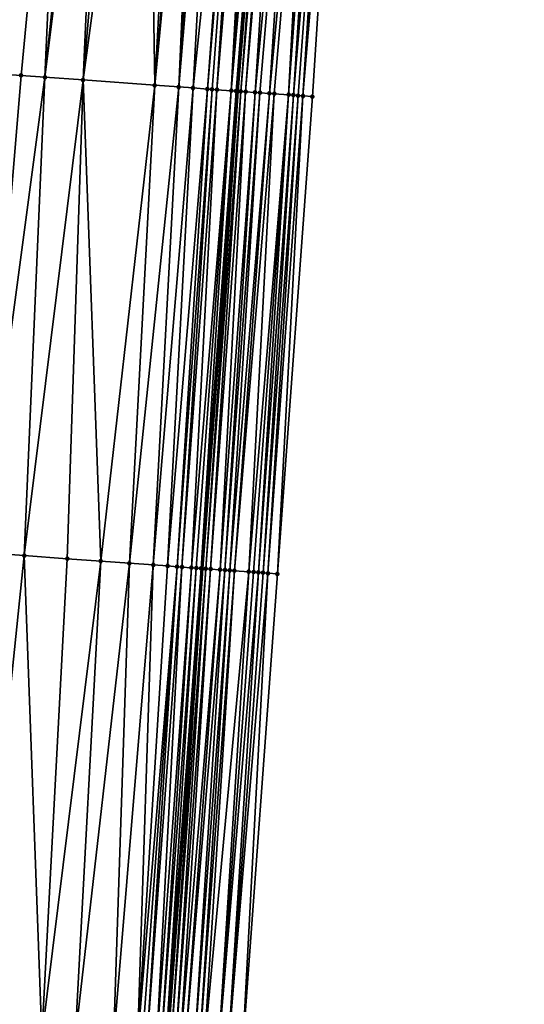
# Model space of a CAD drawing. Header units: feet. Extents: x 2004186 to 2014793, y 836912 to 864902.
# Tile 896 of 974: x 2004219 to 2004240, y 861363 to 861404. Entities that reach past the tile are written whole.
import ezdxf

# ---------------------------------------------------------------- set-up
doc = ezdxf.new("R2010")
doc.units = ezdxf.units.FT
doc.header["$LTSCALE"] = 100
doc.header["$MEASUREMENT"] = 0
for name, color, linetype, lineweight in [('EP_Travel Lane', 5, 'Continuous', 40), ('Road Shots', 4, 'Continuous', 200), ('Road X-Section', 30, 'Continuous', 13)]:
    doc.layers.add(name, color=color, linetype=linetype, lineweight=lineweight)
doc.layers.add('I-77 SB_MM21-27-Surface-Border', color=7, linetype='Continuous')
doc.layers.add('I-77 SB_MM21-27-Surface-TIN', color=7, linetype='Continuous')

msp = doc.modelspace()

# ---------------------------------------------------------------- linework, layer by layer
at = {"layer": 'EP_Travel Lane'}
msp.add_polyline3d([(2004217.773117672, 861221.9492825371, 463.8367978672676), (2004218.530487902, 861241.9309579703, 464.2359579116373), (2004219.344490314, 861261.7057861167, 464.624578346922), (2004220.458170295, 861281.670952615, 465.0144536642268), (2004221.57187138, 861301.6364974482, 465.384603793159), (2004222.685587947, 861321.6023198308, 465.7402848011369), (2004223.830612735, 861341.3715240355, 466.1408786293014), (2004225.293103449, 861361.3132347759, 466.5762646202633), (2004226.755565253, 861381.2545512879, 467.0305257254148), (2004228.218093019, 861401.19676724, 467.4417349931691), (2004229.694410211, 861420.9947266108, 467.8351738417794), (2004231.413748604, 861440.9172814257, 468.2040176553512), (2004233.133089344, 861460.8398634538, 468.5714452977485), (2004234.852406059, 861480.7621670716, 468.9533876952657), (2004236.56754917, 861500.5505137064, 469.3571244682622), (2004238.482328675, 861520.4542463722, 469.776434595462)], dxfattribs=at)
at = {"layer": 'I-77 SB_MM21-27-Surface-Border', "color": 3, "linetype": 'ByBlock', "lineweight": -2}
msp.add_polyline3d([(2004240.172631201, 861520.2924668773, 469.6291374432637), (2004238.829561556, 861500.3340358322, 469.1590242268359), (2004237.325692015, 861480.5542645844, 468.7324926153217), (2004235.815905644, 861460.6144850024, 468.3247448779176), (2004234.50536045, 861440.6572970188, 467.9333824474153), (2004232.59696968, 861420.7509115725, 467.5670426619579), (2004231.32689468, 861400.974489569, 467.1729903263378), (2004229.864818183, 861381.0322125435, 466.7631140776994), (2004228.402829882, 861361.0911384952, 466.2956575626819), (2004226.940756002, 861341.1488971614, 465.8840763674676), (2004225.585529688, 861321.4434423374, 465.5065272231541), (2004224.061347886, 861301.5004017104, 465.1686667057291), (2004222.936565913, 861281.5354493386, 464.8001694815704), (2004221.412391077, 861261.5925323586, 464.4558539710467), (2004219.985724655, 861241.8769193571, 464.1288523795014), (2004219.013869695, 861221.9036637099, 463.7231923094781)], dxfattribs=at)
at = {"layer": 'I-77 SB_MM21-27-Surface-TIN', "color": 128, "linetype": 'ByBlock', "lineweight": -2}
for points in [[(2004217.961714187, 861401.93997204, 467.8580773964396), (2004221.038403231, 861421.7305454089, 468.1836525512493), (2004219.045599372, 861421.900058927, 468.2580924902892)], [(2004219.158570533, 861401.8531632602, 467.8133653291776), (2004221.038403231, 861421.7305454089, 468.1836525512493), (2004217.961714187, 861401.93997204, 467.8580773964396)], [(2004220.155952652, 861401.7808475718, 467.7749106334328), (2004221.038403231, 861421.7305454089, 468.1836525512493), (2004219.158570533, 861401.8531632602, 467.8133653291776)], [(2004220.155952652, 861401.7808475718, 467.7749106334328), (2004222.234083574, 861421.6288143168, 468.140187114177), (2004221.038403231, 861421.7305454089, 468.1836525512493)], [(2004220.155952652, 861401.7808475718, 467.7749106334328), (2004222.632645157, 861421.5949210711, 468.1248058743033), (2004222.234083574, 861421.6288143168, 468.140187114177)], [(2004221.751756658, 861401.6650417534, 467.718203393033), (2004222.632645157, 861421.5949210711, 468.1248058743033), (2004220.155952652, 861401.7808475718, 467.7749106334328)], [(2004221.751756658, 861401.6650417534, 467.718203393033), (2004223.429760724, 861421.5270459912, 468.0986634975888), (2004222.632645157, 861421.5949210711, 468.1248058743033)], [(2004221.751756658, 861401.6650417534, 467.718203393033), (2004224.426158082, 861421.4422359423, 468.0642227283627), (2004223.429760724, 861421.5270459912, 468.0986634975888)], [(2004224.743896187, 861401.4480015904, 467.6072949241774), (2004224.426158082, 861421.4422359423, 468.0642227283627), (2004221.751756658, 861401.6650417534, 467.718203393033)], [(2004224.743896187, 861401.4480015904, 467.6072949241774), (2004225.821110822, 861421.3234603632, 468.0181705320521), (2004224.426158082, 861421.4422359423, 468.0642227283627)], [(2004224.743896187, 861401.4480015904, 467.6072949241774), (2004226.418955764, 861421.2726504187, 467.9935380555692), (2004225.821110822, 861421.3234603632, 468.0181705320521)], [(2004224.743896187, 861401.4480015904, 467.6072949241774), (2004226.618240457, 861421.2557492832, 467.9834751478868), (2004226.418955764, 861421.2726504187, 467.9935380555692)], [(2004225.741275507, 861401.3756477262, 467.5706673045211), (2004226.618240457, 861421.2557492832, 467.9834751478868), (2004224.743896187, 861401.4480015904, 467.6072949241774)], [(2004225.741275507, 861401.3756477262, 467.5706673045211), (2004227.016801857, 861421.2218538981, 467.9682054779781), (2004226.618240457, 861421.2557492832, 467.9834751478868)], [(2004225.741275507, 861401.3756477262, 467.5706673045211), (2004227.415358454, 861421.187902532, 467.9558553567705), (2004227.016801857, 861421.2218538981, 467.9682054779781)], [(2004226.339701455, 861401.332212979, 467.5497641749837), (2004227.415358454, 861421.187902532, 467.9558553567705), (2004225.741275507, 861401.3756477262, 467.5706673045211)], [(2004226.339701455, 861401.332212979, 467.5497641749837), (2004228.4117627, 861421.1031727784, 467.9172269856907), (2004227.415358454, 861421.187902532, 467.9558553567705)], [(2004226.938134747, 861401.2888784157, 467.5240662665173), (2004228.4117627, 861421.1031727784, 467.9172269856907), (2004226.339701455, 861401.332212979, 467.5497641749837)], [(2004226.938134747, 861401.2888784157, 467.5240662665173), (2004228.611047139, 861421.0862686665, 467.9073193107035), (2004228.4117627, 861421.1031727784, 467.9172269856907)], [(2004227.137615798, 861401.2744783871, 467.5133549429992), (2004228.611047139, 861421.0862686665, 467.9073193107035), (2004226.938134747, 861401.2888784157, 467.5240662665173)], [(2004227.337099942, 861401.2601205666, 467.5006235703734), (2004228.611047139, 861421.0862686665, 467.9073193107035), (2004227.137615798, 861401.2744783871, 467.5133549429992)], [(2004227.337099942, 861401.2601205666, 467.5006235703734), (2004229.009625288, 861421.0525685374, 467.881866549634), (2004228.611047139, 861421.0862686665, 467.9073193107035)], [(2004227.935544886, 861401.2169449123, 467.4673203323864), (2004229.009625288, 861421.0525685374, 467.881866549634), (2004227.337099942, 861401.2601205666, 467.5006235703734)], [(2004227.935544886, 861401.2169449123, 467.4673203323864), (2004229.40819846, 861421.0188103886, 467.8594396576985), (2004229.009625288, 861421.0525685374, 467.881866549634)], [(2004227.935544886, 861401.2169449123, 467.4673203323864), (2004229.694410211, 861420.9947266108, 467.8351738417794), (2004229.40819846, 861421.0188103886, 467.8594396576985)], [(2004228.135039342, 861401.2027277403, 467.4478575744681), (2004229.694410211, 861420.9947266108, 467.8351738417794), (2004227.935544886, 861401.2169449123, 467.4673203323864)], [(2004228.135039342, 861401.2027277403, 467.4478575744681), (2004228.218093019, 861401.19676724, 467.4417349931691), (2004229.694410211, 861420.9947266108, 467.8351738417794)], [(2004229.80679033, 861420.9852701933, 467.8256459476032), (2004229.694410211, 861420.9947266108, 467.8351738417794), (2004228.218093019, 861401.19676724, 467.4417349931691)], [(2004228.334526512, 861401.1884111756, 467.4331517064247), (2004229.80679033, 861420.9852701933, 467.8256459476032), (2004228.218093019, 861401.19676724, 467.4417349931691)], [(2004228.334526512, 861401.1884111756, 467.4331517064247), (2004230.006076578, 861420.9683871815, 467.8146378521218), (2004229.80679033, 861420.9852701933, 467.8256459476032)], [(2004228.534008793, 861401.1740279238, 467.4216374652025), (2004230.006076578, 861420.9683871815, 467.8146378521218), (2004228.334526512, 861401.1884111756, 467.4331517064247)], [(2004228.534008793, 861401.1740279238, 467.4216374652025), (2004230.205370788, 861420.951596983, 467.7987893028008), (2004230.006076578, 861420.9683871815, 467.8146378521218)], [(2004228.932990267, 861401.1454921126, 467.3875681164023), (2004230.205370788, 861420.951596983, 467.7987893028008), (2004228.534008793, 861401.1740279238, 467.4216374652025)], [(2004228.932990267, 861401.1454921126, 467.3875681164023), (2004230.803278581, 861420.9015197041, 467.7359464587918), (2004230.205370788, 861420.951596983, 467.7987893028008)], [(2004229.132486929, 861401.1313050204, 467.3666657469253), (2004230.803278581, 861420.9015197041, 467.7359464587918), (2004228.932990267, 861401.1454921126, 467.3875681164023)], [(2004229.531494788, 861401.1031290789, 467.3153731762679), (2004230.803278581, 861420.9015197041, 467.7359464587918), (2004229.132486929, 861401.1313050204, 467.3666657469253)], [(2004229.531494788, 861401.1031290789, 467.3153731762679), (2004231.40118915, 861420.8514747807, 467.6714161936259), (2004230.803278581, 861420.9015197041, 467.7359464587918)], [(2004229.730991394, 861401.0889412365, 467.2945067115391), (2004231.40118915, 861420.8514747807, 467.6714161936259), (2004229.531494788, 861401.1031290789, 467.3153731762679)], [(2004230.329465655, 861401.0461654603, 467.2420654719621), (2004231.40118915, 861420.8514747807, 467.6714161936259), (2004229.730991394, 861401.0889412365, 467.2945067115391)], [(2004230.329465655, 861401.0461654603, 467.2420654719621), (2004231.799787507, 861420.818010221, 467.6336778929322), (2004231.40118915, 861420.8514747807, 467.6714161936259)], [(2004230.528949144, 861401.0317986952, 467.2297621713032), (2004231.799787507, 861420.818010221, 467.6336778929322), (2004230.329465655, 861401.0461654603, 467.2420654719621)], [(2004230.528949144, 861401.0317986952, 467.2297621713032), (2004232.19837478, 861420.7844164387, 467.6026788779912), (2004231.799787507, 861420.818010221, 467.6336778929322)], [(2004230.528949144, 861401.0317986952, 467.2297621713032), (2004230.728422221, 861401.0172899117, 467.2242558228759), (2004232.19837478, 861420.7844164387, 467.6026788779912)], [(2004230.728422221, 861401.0172899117, 467.2242558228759), (2004230.927910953, 861401.0029946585, 467.2085299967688), (2004232.19837478, 861420.7844164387, 467.6026788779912)], [(2004230.927910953, 861401.0029946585, 467.2085299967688), (2004232.59696968, 861420.7509115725, 467.5670426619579), (2004232.19837478, 861420.7844164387, 467.6026788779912)], [(2004230.927910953, 861401.0029946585, 467.2085299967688), (2004231.32689468, 861400.974489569, 467.1729903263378), (2004232.59696968, 861420.7509115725, 467.5670426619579)], [(2004219.158570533, 861401.8531632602, 467.8133653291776), (2004217.961714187, 861401.93997204, 467.8580773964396), (2004217.497022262, 861381.925412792, 467.4081421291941)], [(2004220.155952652, 861401.7808475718, 467.7749106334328), (2004219.158570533, 861401.8531632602, 467.8133653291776), (2004217.497022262, 861381.925412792, 467.4081421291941)], [(2004220.155952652, 861401.7808475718, 467.7749106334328), (2004217.497022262, 861381.925412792, 467.4081421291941), (2004219.292309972, 861381.795243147, 467.3389913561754)], [(2004221.751756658, 861401.6650417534, 467.718203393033), (2004220.155952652, 861401.7808475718, 467.7749106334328), (2004219.292309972, 861381.795243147, 467.3389913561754)], [(2004221.751756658, 861401.6650417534, 467.718203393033), (2004219.292309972, 861381.795243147, 467.3389913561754), (2004221.087591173, 861381.6649847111, 467.2740900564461)], [(2004221.751756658, 861401.6650417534, 467.718203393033), (2004221.087591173, 861381.6649847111, 467.2740900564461), (2004222.483914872, 861381.5635890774, 467.2276083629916)], [(2004224.743896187, 861401.4480015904, 467.6072949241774), (2004221.751756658, 861401.6650417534, 467.718203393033), (2004222.483914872, 861381.5635890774, 467.2276083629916)], [(2004224.743896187, 861401.4480015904, 467.6072949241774), (2004222.483914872, 861381.5635890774, 467.2276083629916), (2004223.68077086, 861381.4767754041, 467.1831307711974)], [(2004225.741275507, 861401.3756477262, 467.5706673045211), (2004224.743896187, 861401.4480015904, 467.6072949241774), (2004223.68077086, 861381.4767754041, 467.1831307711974)], [(2004225.741275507, 861401.3756477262, 467.5706673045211), (2004223.68077086, 861381.4767754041, 467.1831307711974), (2004224.678148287, 861381.4043957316, 467.1477385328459)], [(2004226.339701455, 861401.332212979, 467.5497641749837), (2004225.741275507, 861401.3756477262, 467.5706673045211), (2004224.678148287, 861381.4043957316, 467.1477385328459)], [(2004226.339701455, 861401.332212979, 467.5497641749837), (2004224.678148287, 861381.4043957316, 467.1477385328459), (2004225.276583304, 861381.3610846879, 467.1209151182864)], [(2004226.938134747, 861401.2888784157, 467.5240662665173), (2004226.339701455, 861401.332212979, 467.5497641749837), (2004225.276583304, 861381.3610846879, 467.1209151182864)], [(2004226.938134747, 861401.2888784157, 467.5240662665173), (2004225.276583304, 861381.3610846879, 467.1209151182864), (2004225.675544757, 861381.3322757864, 467.0999158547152)], [(2004227.137615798, 861401.2744783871, 467.5133549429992), (2004226.938134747, 861401.2888784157, 467.5240662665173), (2004225.675544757, 861381.3322757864, 467.0999158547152)], [(2004227.137615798, 861401.2744783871, 467.5133549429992), (2004225.675544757, 861381.3322757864, 467.0999158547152), (2004225.875030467, 861381.3179393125, 467.0861628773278)], [(2004227.337099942, 861401.2601205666, 467.5006235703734), (2004227.137615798, 861401.2744783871, 467.5133549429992), (2004225.875030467, 861381.3179393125, 467.0861628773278)], [(2004227.337099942, 861401.2601205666, 467.5006235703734), (2004225.875030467, 861381.3179393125, 467.0861628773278), (2004226.273993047, 861381.2891457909, 467.0644275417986)], [(2004227.935544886, 861401.2169449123, 467.4673203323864), (2004227.337099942, 861401.2601205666, 467.5006235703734), (2004226.273993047, 861381.2891457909, 467.0644275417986)], [(2004227.935544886, 861401.2169449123, 467.4673203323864), (2004226.273993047, 861381.2891457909, 467.0644275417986), (2004226.473477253, 861381.2747888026, 467.0516563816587)], [(2004227.935544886, 861401.2169449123, 467.4673203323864), (2004226.473477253, 861381.2747888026, 467.0516563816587), (2004226.672967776, 861381.2605179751, 467.0347615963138)], [(2004228.135039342, 861401.2027277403, 467.4478575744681), (2004227.935544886, 861401.2169449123, 467.4673203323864), (2004226.672967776, 861381.2605179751, 467.0347615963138)], [(2004228.135039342, 861401.2027277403, 467.4478575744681), (2004226.672967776, 861381.2605179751, 467.0347615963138), (2004226.755565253, 861381.2545512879, 467.0305257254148)], [(2004228.135039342, 861401.2027277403, 467.4478575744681), (2004226.755565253, 861381.2545512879, 467.0305257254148), (2004228.218093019, 861401.19676724, 467.4417349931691)], [(2004226.87244809, 861381.2461078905, 467.0245315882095), (2004228.218093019, 861401.19676724, 467.4417349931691), (2004226.755565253, 861381.2545512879, 467.0305257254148)], [(2004228.334526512, 861401.1884111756, 467.4331517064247), (2004228.218093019, 861401.19676724, 467.4417349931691), (2004226.87244809, 861381.2461078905, 467.0245315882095)], [(2004228.334526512, 861401.1884111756, 467.4331517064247), (2004226.87244809, 861381.2461078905, 467.0245315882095), (2004227.071933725, 861381.2317703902, 467.0108277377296)], [(2004228.534008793, 861401.1740279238, 467.4216374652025), (2004228.334526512, 861401.1884111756, 467.4331517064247), (2004227.071933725, 861381.2317703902, 467.0108277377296)], [(2004228.534008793, 861401.1740279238, 467.4216374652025), (2004227.071933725, 861381.2317703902, 467.0108277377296), (2004227.47092173, 861381.2033236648, 466.9724948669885)], [(2004228.932990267, 861401.1454921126, 467.3875681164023), (2004228.534008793, 861401.1740279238, 467.4216374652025), (2004227.47092173, 861381.2033236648, 466.9724948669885)], [(2004228.932990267, 861401.1454921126, 467.3875681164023), (2004227.47092173, 861381.2033236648, 466.9724948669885), (2004227.67042148, 861381.1891786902, 466.9495768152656)], [(2004229.132486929, 861401.1313050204, 467.3666657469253), (2004228.932990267, 861401.1454921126, 467.3875681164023), (2004227.67042148, 861381.1891786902, 466.9495768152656)], [(2004229.132486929, 861401.1313050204, 467.3666657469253), (2004227.67042148, 861381.1891786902, 466.9495768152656), (2004227.869929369, 861381.1751447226, 466.921345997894)], [(2004229.531494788, 861401.1031290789, 467.3153731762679), (2004229.132486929, 861401.1313050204, 467.3666657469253), (2004227.869929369, 861381.1751447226, 466.921345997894)], [(2004229.531494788, 861401.1031290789, 467.3153731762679), (2004227.869929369, 861381.1751447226, 466.921345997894), (2004228.069431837, 861381.1610368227, 466.8966535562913)], [(2004229.730991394, 861401.0889412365, 467.2945067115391), (2004229.531494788, 861401.1031290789, 467.3153731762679), (2004228.069431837, 861381.1610368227, 466.8966535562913)], [(2004229.730991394, 861401.0889412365, 467.2945067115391), (2004228.069431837, 861381.1610368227, 466.8966535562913), (2004228.667906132, 861381.1182615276, 466.8441894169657)], [(2004230.329465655, 861401.0461654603, 467.2420654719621), (2004229.730991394, 861401.0889412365, 467.2945067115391), (2004228.667906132, 861381.1182615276, 466.8441894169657)], [(2004230.329465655, 861401.0461654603, 467.2420654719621), (2004228.667906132, 861381.1182615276, 466.8441894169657), (2004228.867394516, 861381.1039615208, 466.8286911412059)], [(2004230.329465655, 861401.0461654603, 467.2420654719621), (2004228.867394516, 861381.1039615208, 466.8286911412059), (2004229.066869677, 861381.0894811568, 466.8218246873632)], [(2004230.528949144, 861401.0317986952, 467.2297621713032), (2004230.329465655, 861401.0461654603, 467.2420654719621), (2004229.066869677, 861381.0894811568, 466.8218246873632)], [(2004230.528949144, 861401.0317986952, 467.2297621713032), (2004229.066869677, 861381.0894811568, 466.8218246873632), (2004229.266337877, 861381.0749058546, 466.8195019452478)], [(2004230.528949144, 861401.0317986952, 467.2297621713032), (2004229.266337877, 861381.0749058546, 466.8195019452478), (2004230.728422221, 861401.0172899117, 467.2242558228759)], [(2004230.728422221, 861401.0172899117, 467.2242558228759), (2004229.266337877, 861381.0749058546, 466.8195019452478), (2004229.465829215, 861381.060646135, 466.8020755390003)], [(2004230.728422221, 861401.0172899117, 467.2242558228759), (2004229.465829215, 861381.060646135, 466.8020755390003), (2004230.927910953, 861401.0029946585, 467.2085299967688)], [(2004230.927910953, 861401.0029946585, 467.2085299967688), (2004229.465829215, 861381.060646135, 466.8020755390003), (2004229.864818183, 861381.0322125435, 466.7631140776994)], [(2004230.927910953, 861401.0029946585, 467.2085299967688), (2004229.864818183, 861381.0322125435, 466.7631140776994), (2004231.32689468, 861400.974489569, 467.1729903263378)], [(2004219.292309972, 861381.795243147, 467.3389913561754), (2004217.497022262, 861381.925412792, 467.4081421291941), (2004217.23186135, 861361.8971349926, 466.914879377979)], [(2004219.292309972, 861381.795243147, 467.3389913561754), (2004217.23186135, 861361.8971349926, 466.914879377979), (2004220.024521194, 861361.6945134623, 466.8137918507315)], [(2004221.087591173, 861381.6649847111, 467.2740900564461), (2004219.292309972, 861381.795243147, 467.3389913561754), (2004220.024521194, 861361.6945134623, 466.8137918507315)], [(2004222.483914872, 861381.5635890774, 467.2276083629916), (2004221.087591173, 861381.6649847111, 467.2740900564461), (2004220.024521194, 861361.6945134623, 466.8137918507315)], [(2004222.483914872, 861381.5635890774, 467.2276083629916), (2004220.024521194, 861361.6945134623, 466.8137918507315), (2004221.420844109, 861361.5931071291, 466.7678219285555)], [(2004223.68077086, 861381.4767754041, 467.1831307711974), (2004222.483914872, 861381.5635890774, 467.2276083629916), (2004221.420844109, 861361.5931071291, 466.7678219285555)], [(2004223.68077086, 861381.4767754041, 467.1831307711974), (2004221.420844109, 861361.5931071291, 466.7678219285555), (2004223.016653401, 861361.477373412, 466.7076639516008)], [(2004224.678148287, 861381.4043957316, 467.1477385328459), (2004223.68077086, 861381.4767754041, 467.1831307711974), (2004223.016653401, 861361.477373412, 466.7076639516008)], [(2004224.678148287, 861381.4043957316, 467.1477385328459), (2004223.016653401, 861361.477373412, 466.7076639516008), (2004224.014045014, 861361.405187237, 466.6630107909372)], [(2004225.276583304, 861381.3610846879, 467.1209151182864), (2004224.678148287, 861381.4043957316, 467.1477385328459), (2004224.014045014, 861361.405187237, 466.6630107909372)], [(2004225.675544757, 861381.3322757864, 467.0999158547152), (2004225.276583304, 861381.3610846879, 467.1209151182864), (2004224.014045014, 861361.405187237, 466.6630107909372)], [(2004225.675544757, 861381.3322757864, 467.0999158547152), (2004224.014045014, 861361.405187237, 466.6630107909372), (2004224.213524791, 861361.3907698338, 466.6531310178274)], [(2004225.675544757, 861381.3322757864, 467.0999158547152), (2004224.213524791, 861361.3907698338, 466.6531310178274), (2004224.413011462, 861361.3764464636, 466.6387508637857)], [(2004225.875030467, 861381.3179393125, 467.0861628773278), (2004225.675544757, 861381.3322757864, 467.0999158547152), (2004224.413011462, 861361.3764464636, 466.6387508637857)], [(2004225.875030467, 861381.3179393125, 467.0861628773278), (2004224.413011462, 861361.3764464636, 466.6387508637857), (2004224.811977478, 861361.3476998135, 466.6147721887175)], [(2004226.273993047, 861381.2891457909, 467.0644275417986), (2004225.875030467, 861381.3179393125, 467.0861628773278), (2004224.811977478, 861361.3476998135, 466.6147721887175)], [(2004226.273993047, 861381.2891457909, 467.0644275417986), (2004224.811977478, 861361.3476998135, 466.6147721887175), (2004225.011463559, 861361.3333683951, 466.6007772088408)], [(2004226.473477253, 861381.2747888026, 467.0516563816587), (2004226.273993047, 861381.2891457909, 467.0644275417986), (2004225.011463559, 861361.3333683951, 466.6007772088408)], [(2004226.473477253, 861381.2747888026, 467.0516563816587), (2004225.011463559, 861361.3333683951, 466.6007772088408), (2004225.210958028, 861361.3191513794, 466.5813069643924)], [(2004226.672967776, 861381.2605179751, 467.0347615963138), (2004226.473477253, 861381.2747888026, 467.0516563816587), (2004225.210958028, 861361.3191513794, 466.5813069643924)], [(2004226.672967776, 861381.2605179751, 467.0347615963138), (2004225.210958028, 861361.3191513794, 466.5813069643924), (2004225.293103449, 861361.3132347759, 466.5762646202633)], [(2004226.672967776, 861381.2605179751, 467.0347615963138), (2004225.293103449, 861361.3132347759, 466.5762646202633), (2004226.755565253, 861381.2545512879, 467.0305257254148)], [(2004225.410441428, 861361.3047833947, 466.5690620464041), (2004226.755565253, 861381.2545512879, 467.0305257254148), (2004225.293103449, 861361.3132347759, 466.5762646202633)], [(2004226.87244809, 861381.2461078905, 467.0245315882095), (2004226.755565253, 861381.2545512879, 467.0305257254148), (2004225.410441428, 861361.3047833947, 466.5690620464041)], [(2004226.87244809, 861381.2461078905, 467.0245315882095), (2004225.410441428, 861361.3047833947, 466.5690620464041), (2004225.60991314, 861361.2902559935, 466.5644467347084)], [(2004227.071933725, 861381.2317703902, 467.0108277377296), (2004226.87244809, 861381.2461078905, 467.0245315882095), (2004225.60991314, 861361.2902559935, 466.5644467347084)], [(2004227.071933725, 861381.2317703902, 467.0108277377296), (2004225.60991314, 861361.2902559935, 466.5644467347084), (2004225.809398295, 861361.2759119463, 466.5510561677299)], [(2004227.47092173, 861381.2033236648, 466.9724948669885), (2004227.071933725, 861381.2317703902, 467.0108277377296), (2004225.809398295, 861361.2759119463, 466.5510561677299)], [(2004227.47092173, 861381.2033236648, 466.9724948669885), (2004225.809398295, 861361.2759119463, 466.5510561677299), (2004226.008897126, 861361.2617544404, 466.5287378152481)], [(2004227.67042148, 861381.1891786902, 466.9495768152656), (2004227.47092173, 861381.2033236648, 466.9724948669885), (2004226.008897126, 861361.2617544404, 466.5287378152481)], [(2004227.67042148, 861381.1891786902, 466.9495768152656), (2004226.008897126, 861361.2617544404, 466.5287378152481), (2004226.407907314, 861361.2336102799, 466.4759242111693)], [(2004227.869929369, 861381.1751447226, 466.921345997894), (2004227.67042148, 861381.1891786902, 466.9495768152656), (2004226.407907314, 861361.2336102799, 466.4759242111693)], [(2004227.869929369, 861381.1751447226, 466.921345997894), (2004226.407907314, 861361.2336102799, 466.4759242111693), (2004226.607413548, 861361.2195537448, 466.4487734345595)], [(2004228.069431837, 861381.1610368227, 466.8966535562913), (2004227.869929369, 861381.1751447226, 466.921345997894), (2004226.607413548, 861361.2195537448, 466.4487734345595)], [(2004228.069431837, 861381.1610368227, 466.8966535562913), (2004226.607413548, 861361.2195537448, 466.4487734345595), (2004226.806916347, 861361.2054503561, 466.4238650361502)], [(2004228.667906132, 861381.1182615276, 466.8441894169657), (2004228.069431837, 861381.1610368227, 466.8966535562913), (2004226.806916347, 861361.2054503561, 466.4238650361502)], [(2004228.667906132, 861381.1182615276, 466.8441894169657), (2004226.806916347, 861361.2054503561, 466.4238650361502), (2004227.405392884, 861361.1627056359, 466.369937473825)], [(2004228.867394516, 861381.1039615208, 466.8286911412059), (2004228.667906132, 861381.1182615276, 466.8441894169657), (2004227.405392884, 861361.1627056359, 466.369937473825)], [(2004229.066869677, 861381.0894811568, 466.8218246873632), (2004228.867394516, 861381.1039615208, 466.8286911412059), (2004227.405392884, 861361.1627056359, 466.369937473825)], [(2004229.066869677, 861381.0894811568, 466.8218246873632), (2004227.405392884, 861361.1627056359, 466.369937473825), (2004227.804356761, 861361.1339297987, 466.3473556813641)], [(2004229.266337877, 861381.0749058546, 466.8195019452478), (2004229.066869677, 861381.0894811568, 466.8218246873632), (2004227.804356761, 861361.1339297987, 466.3473556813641)], [(2004229.266337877, 861381.0749058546, 466.8195019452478), (2004227.804356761, 861361.1339297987, 466.3473556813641), (2004229.465829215, 861381.060646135, 466.8020755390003)], [(2004229.465829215, 861381.060646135, 466.8020755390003), (2004227.804356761, 861361.1339297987, 466.3473556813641), (2004228.402829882, 861361.0911384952, 466.2956575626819)], [(2004229.465829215, 861381.060646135, 466.8020755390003), (2004228.402829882, 861361.0911384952, 466.2956575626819), (2004229.864818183, 861381.0322125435, 466.7631140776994)]]:
    msp.add_3dface(points, dxfattribs=at)
at = {"layer": 'Road Shots', "lineweight": 100}
for p in [(2004219.158570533, 861401.8531632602, 467.8133653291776), (2004220.155952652, 861401.7808475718, 467.7749106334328), (2004221.751756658, 861401.6650417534, 467.718203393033), (2004224.743896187, 861401.4480015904, 467.6072949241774), (2004225.741275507, 861401.3756477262, 467.5706673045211), (2004226.339701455, 861401.332212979, 467.5497641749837), (2004226.938134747, 861401.2888784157, 467.5240662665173), (2004227.137615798, 861401.2744783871, 467.5133549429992), (2004227.337099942, 861401.2601205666, 467.5006235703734), (2004227.935544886, 861401.2169449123, 467.4673203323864), (2004228.135039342, 861401.2027277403, 467.4478575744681), (2004228.334526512, 861401.1884111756, 467.4331517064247), (2004228.534008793, 861401.1740279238, 467.4216374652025), (2004228.932990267, 861401.1454921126, 467.3875681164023), (2004229.132486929, 861401.1313050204, 467.3666657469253), (2004229.531494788, 861401.1031290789, 467.3153731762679), (2004229.730991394, 861401.0889412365, 467.2945067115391), (2004230.329465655, 861401.0461654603, 467.2420654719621), (2004230.528949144, 861401.0317986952, 467.2297621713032), (2004230.728422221, 861401.0172899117, 467.2242558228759), (2004230.927910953, 861401.0029946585, 467.2085299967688), (2004231.32689468, 861400.974489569, 467.1729903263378), (2004219.292309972, 861381.795243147, 467.3389913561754), (2004221.087591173, 861381.6649847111, 467.2740900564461), (2004222.483914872, 861381.5635890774, 467.2276083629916), (2004223.68077086, 861381.4767754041, 467.1831307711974), (2004224.678148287, 861381.4043957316, 467.1477385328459), (2004225.276583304, 861381.3610846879, 467.1209151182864), (2004225.675544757, 861381.3322757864, 467.0999158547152), (2004225.875030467, 861381.3179393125, 467.0861628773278), (2004226.273993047, 861381.2891457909, 467.0644275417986), (2004226.473477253, 861381.2747888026, 467.0516563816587), (2004226.672967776, 861381.2605179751, 467.0347615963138), (2004226.87244809, 861381.2461078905, 467.0245315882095), (2004227.071933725, 861381.2317703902, 467.0108277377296), (2004227.47092173, 861381.2033236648, 466.9724948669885), (2004227.67042148, 861381.1891786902, 466.9495768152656), (2004227.869929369, 861381.1751447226, 466.921345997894), (2004228.069431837, 861381.1610368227, 466.8966535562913), (2004228.667906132, 861381.1182615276, 466.8441894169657), (2004228.867394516, 861381.1039615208, 466.8286911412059), (2004229.066869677, 861381.0894811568, 466.8218246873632), (2004229.266337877, 861381.0749058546, 466.8195019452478), (2004229.465829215, 861381.060646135, 466.8020755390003), (2004229.864818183, 861381.0322125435, 466.7631140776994)]:
    msp.add_point(p, dxfattribs=at)
at = {"layer": 'Road X-Section', "extrusion": (0.073103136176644, 0.9971044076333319, 0.02094592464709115), "elevation": 1005432.089392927, "flags": 128}
msp.add_lwpolyline([(-1935851.290157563, -20595.80357979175), (-1935851.490157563, -20595.80846610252), (-1935851.690157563, -20595.81848946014), (-1935851.890157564, -20595.83217513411), (-1935852.090157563, -20595.83922345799), (-1935852.690157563, -20595.85199958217), (-1935852.890157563, -20595.85429842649), (-1935853.090157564, -20595.85321031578), (-1935853.290157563, -20595.85548986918), (-1935853.690157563, -20595.86919154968), (-1935854.090157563, -20595.88812422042), (-1935854.290157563, -20595.8798036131), (-1935854.490157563, -20595.87812797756), (-1935854.890157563, -20595.89175208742), (-1935855.290157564, -20595.89780042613), (-1935855.690157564, -20595.90904109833), (-1935857.090157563, -20595.95965309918), (-1935858.890157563, -20596.02718962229), (-1935861.690157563, -20596.12718956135), (-1935863.290157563, -20596.18876738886), (-1935863.490157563, -20596.19939301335), (-1935864.690157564, -20596.24437571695), (-1935865.890157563, -20596.29212544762), (-1935866.090157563, -20596.30200683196), (-1935866.290157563, -20596.30889680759), (-1935866.690157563, -20596.31406667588), (-1935867.290157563, -20596.33189908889), (-1935867.690157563, -20596.34836625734), (-1935868.090157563, -20596.36534026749), (-1935869.290157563, -20596.41006214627), (-1935870.290157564, -20596.44852528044), (-1935871.890157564, -20596.50524496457), (-1935874.890157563, -20596.61617777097), (-1935875.890157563, -20596.65281342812), (-1935876.490157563, -20596.67372114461), (-1935877.090157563, -20596.69942469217), (-1935877.290157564, -20596.71013836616), (-1935877.490157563, -20596.72287253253), (-1935878.090157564, -20596.75618307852), (-1935878.290157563, -20596.77565010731), (-1935878.490157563, -20596.79035920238), (-1935878.690157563, -20596.80187597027), (-1935879.090157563, -20596.83595279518), (-1935879.290157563, -20596.85685975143), (-1935879.690157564, -20596.90816357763), (-1935879.890157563, -20596.92903462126), (-1935880.490157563, -20596.98148736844), (-1935880.690157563, -20596.99379336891), (-1935880.890157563, -20596.99930092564), (-1935881.090157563, -20597.01503020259), (-1935881.490157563, -20597.05057767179)], dxfattribs=at)
at = {"layer": 'Road X-Section', "extrusion": (0.07310313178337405, 0.9971044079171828, 0.02094592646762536), "elevation": 1005412.080833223, "flags": 128}
msp.add_lwpolyline([(-1935851.294585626, -20595.81763411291), (-1935851.494585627, -20595.82234523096), (-1935851.694585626, -20595.83238849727), (-1935851.894585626, -20595.84532935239), (-1935852.094585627, -20595.85537652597), (-1935852.494585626, -20595.86492952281), (-1935852.894585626, -20595.86642548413), (-1935853.494585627, -20595.87547541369), (-1935853.694585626, -20595.87993936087), (-1935853.894585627, -20595.8885355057), (-1935854.094585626, -20595.8932794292), (-1935854.294585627, -20595.89090202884), (-1935854.494585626, -20595.89201931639), (-1935854.694585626, -20595.89846336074), (-1935854.894585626, -20595.90250096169), (-1935855.294585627, -20595.90669898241), (-1935855.894585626, -20595.92288372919), (-1935857.294585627, -20595.97402521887), (-1935858.294585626, -20596.00964248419), (-1935859.694585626, -20596.05740109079), (-1935861.494585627, -20596.12107745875), (-1935862.494585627, -20596.15978323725), (-1935863.494585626, -20596.19889640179), (-1935864.094585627, -20596.22210619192), (-1935864.494585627, -20596.23564557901), (-1935864.694585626, -20596.2461769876), (-1935865.894585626, -20596.2916403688), (-1935866.094585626, -20596.29676509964), (-1935866.294585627, -20596.3052007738), (-1935866.494585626, -20596.30794881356), (-1935866.694585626, -20596.31330167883), (-1935867.094585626, -20596.3274273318), (-1935867.494585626, -20596.33965891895), (-1935867.894585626, -20596.3569398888), (-1935869.094585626, -20596.39801609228), (-1935870.894585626, -20596.46718203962), (-1935872.694585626, -20596.53209758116), (-1935874.094585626, -20596.57858947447), (-1935875.294585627, -20596.62307682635), (-1935876.294585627, -20596.65847683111), (-1935876.894585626, -20596.68530613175), (-1935877.294585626, -20596.70631000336), (-1935877.494585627, -20596.72006599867), (-1935877.894585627, -20596.74180610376), (-1935878.094585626, -20596.75458006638), (-1935878.294585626, -20596.77147855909), (-1935878.494585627, -20596.78171081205), (-1935878.694585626, -20596.79541766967), (-1935879.094585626, -20596.83375895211), (-1935879.294585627, -20596.85668203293), (-1935879.494585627, -20596.88491904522), (-1935879.694585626, -20596.90961690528), (-1935880.294585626, -20596.96209255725), (-1935880.494585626, -20596.97759423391), (-1935880.694585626, -20596.98446219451), (-1935880.894585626, -20596.98678544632), (-1935881.094585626, -20597.0042156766), (-1935881.494585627, -20597.04318568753)], dxfattribs=at)
at = {"layer": 'Road X-Section', "extrusion": (0.0731031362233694, 0.9971044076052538, 0.0209459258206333), "elevation": 1005392.089462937, "flags": 128}
msp.add_lwpolyline([(-1935851.290108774, -20595.85224213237), (-1935851.490108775, -20595.85733813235), (-1935851.690108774, -20595.86739647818), (-1935851.890108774, -20595.88029137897), (-1935852.090108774, -20595.88935652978), (-1935852.490108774, -20595.90047317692), (-1935852.690108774, -20595.90438858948), (-1935852.890108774, -20595.90584344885), (-1935853.290108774, -20595.90295367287), (-1935853.490108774, -20595.9044786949), (-1935853.690108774, -20595.91036577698), (-1935854.090108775, -20595.92730510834), (-1935854.290108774, -20595.92317041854), (-1935854.490108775, -20595.92163434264), (-1935854.690108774, -20595.92707511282), (-1935854.890108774, -20595.93022174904), (-1935855.290108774, -20595.93142354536), (-1935855.690108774, -20595.93812282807), (-1935856.490108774, -20595.96402684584), (-1935857.090108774, -20595.98695672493), (-1935859.290108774, -20596.06542235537), (-1935860.090108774, -20596.09622464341), (-1935860.890108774, -20596.12276430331), (-1935863.090108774, -20596.20671618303), (-1935865.490108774, -20596.29960217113), (-1935865.890108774, -20596.31445477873), (-1935866.090108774, -20596.32372026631), (-1935866.290108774, -20596.3296273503), (-1935866.490108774, -20596.33294611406), (-1935867.290108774, -20596.35514916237), (-1935867.890108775, -20596.37750522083), (-1935868.490108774, -20596.40228681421), (-1935870.290108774, -20596.47190652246), (-1935873.090108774, -20596.57301623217), (-1935874.490108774, -20596.6189962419), (-1935876.090108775, -20596.67916741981), (-1935877.090108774, -20596.72383037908), (-1935877.290108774, -20596.73371232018), (-1935877.490108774, -20596.74809562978), (-1935877.890108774, -20596.77207956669), (-1935878.090108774, -20596.78607761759), (-1935878.290108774, -20596.80555213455), (-1935878.490108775, -20596.81779973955), (-1935878.690108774, -20596.82241606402), (-1935878.890108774, -20596.8358095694), (-1935879.090108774, -20596.85813281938), (-1935879.490108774, -20596.91095801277), (-1935879.690108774, -20596.9381147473), (-1935879.890108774, -20596.96302861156), (-1935880.490108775, -20597.01696800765), (-1935880.890108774, -20597.03955475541), (-1935881.490108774, -20597.09126421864)], dxfattribs=at)

doc.saveas('drawing.dxf')
